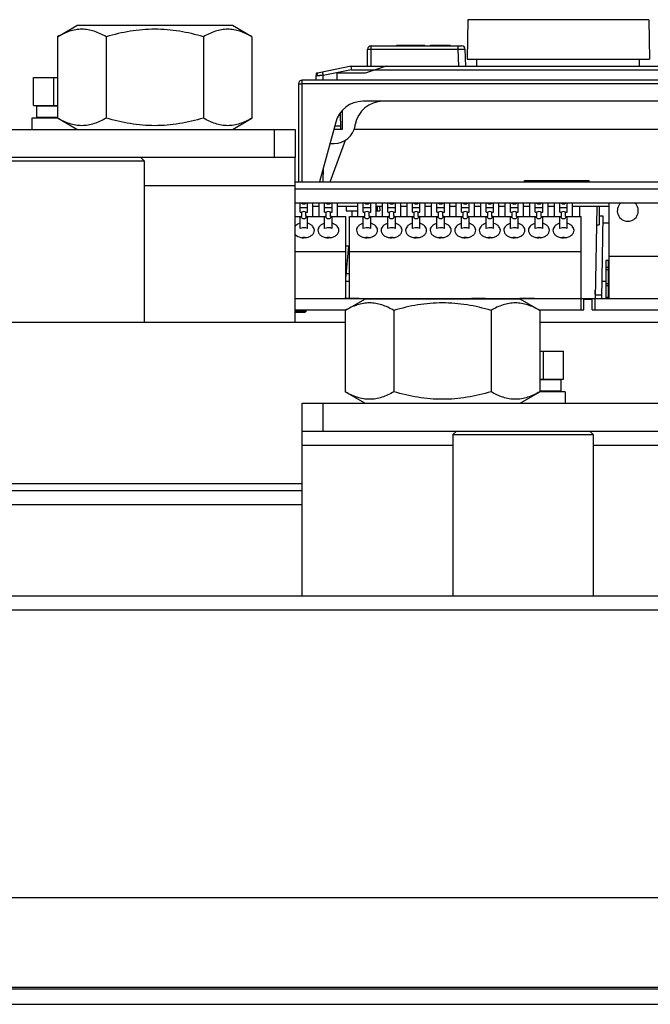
# Model space of a CAD drawing. Header units: millimetres. Extents: x 1117 to 38156, y -1945 to 7303.
# Tile 809 of 831: x 32528 to 32618, y 7054 to 7194. Entities that reach past the tile are written whole.
import ezdxf

# ---------------------------------------------------------------- set-up
doc = ezdxf.new("R2010")
doc.units = ezdxf.units.MM

msp = doc.modelspace()

# ---------------------------------------------------------------- linework, layer by layer
at = {"color": 7, "linetype": 'Continuous'}
for p, q in [((32592.318, 7194.097), (32592.22, 7188.464)), ((32618.122, 7194.097), (32592.318, 7194.097)), ((32618.122, 7194.097), (32618.22, 7188.464)), ((32533.864, 7191.664), (32536.635, 7193.264)), ((32558.805, 7193.264), (32536.635, 7193.264)), ((32561.576, 7191.664), (32558.805, 7193.264)), ((32533.864, 7191.664), (32533.864, 7180.064)), ((32540.792, 7191.664), (32540.792, 7180.064)), ((32554.648, 7191.664), (32554.648, 7180.064)), ((32561.576, 7191.664), (32561.576, 7180.064)), ((32578.019, 7187.464), (32578.061, 7189.873)), ((32578.061, 7189.873), (32590.966, 7189.873)), ((32578.561, 7190.364), (32591.466, 7190.364)), ((32578.57, 7187.464), (32578.57, 7190.364)), ((32582.241, 7190.364), (32582.241, 7190.464)), ((32582.241, 7190.464), (32586.22, 7190.464)), ((32583.241, 7190.364), (32583.241, 7190.464)), ((32583.32, 7190.364), (32583.32, 7190.464)), ((32584.12, 7190.364), (32584.12, 7190.464)), ((32586.22, 7190.364), (32586.22, 7190.464)), ((32587.02, 7190.364), (32587.02, 7190.464)), ((32587.02, 7190.464), (32589.82, 7190.464)), ((32589.82, 7190.364), (32589.82, 7190.464)), ((32590.966, 7189.873), (32590.966, 7190.364)), ((32591.048, 7187.464), (32590.966, 7189.873)), ((32592.048, 7187.464), (32591.966, 7189.881)), ((32592.048, 7187.464), (32591.966, 7189.881)), ((32592.22, 7188.464), (32618.22, 7188.464)), ((32593.62, 7187.464), (32593.637, 7188.464)), ((32616.82, 7187.464), (32616.803, 7188.464)), ((32570.941, 7186.464), (32570.833, 7186.464)), ((32575.72, 7187.464), (32571.132, 7186.546)), ((32575.77, 7186.973), (32571.732, 7186.165)), ((32573.72, 7185.464), (32573.727, 7186.464)), ((32577.72, 7186.464), (32573.727, 7186.464)), ((32575.72, 7187.464), (32634.72, 7187.464)), ((32575.77, 7186.973), (32634.671, 7186.973)), ((32580.72, 7187.464), (32577.72, 7186.464)), ((32530.447, 7181.864), (32530.447, 7185.864)), ((32530.447, 7185.864), (32533.864, 7185.864)), ((32533.333, 7181.864), (32533.333, 7185.864)), ((32568.72, 7170.964), (32568.72, 7185.464)), ((32641.72, 7185.464), (32568.72, 7185.464)), ((32570.72, 7185.464), (32570.732, 7186.14)), ((32570.737, 7186.438), (32570.735, 7186.329)), ((32571.72, 7185.464), (32571.732, 7186.165)), ((32568.22, 7184.964), (32568.22, 7170.964)), ((32641.72, 7184.973), (32568.72, 7184.973)), ((32633.069, 7182.464), (32577.371, 7182.464)), ((32530.447, 7181.864), (32533.864, 7181.864)), ((32530.87, 7181.764), (32530.87, 7180.164)), ((32533.864, 7181.764), (32530.87, 7181.764)), ((32533.22, 7181.764), (32533.22, 7181.864)), ((32574.22, 7178.464), (32574.178, 7180.854)), ((32574.42, 7181.159), (32574.42, 7178.464)), ((32530.22, 7180.064), (32530.22, 7178.464)), ((32533.864, 7180.064), (32530.22, 7180.064)), ((32533.864, 7180.164), (32530.87, 7180.164)), ((32533.22, 7180.064), (32533.22, 7180.164)), ((32536.635, 7178.464), (32533.864, 7180.064)), ((32558.805, 7178.464), (32561.576, 7180.064)), ((32573.507, 7179.499), (32571.22, 7170.964)), ((32477.72, 7178.464), (32567.72, 7178.464)), ((32564.72, 7178.464), (32564.72, 7174.464)), ((32567.72, 7178.464), (32567.72, 7174.464)), ((32574.42, 7178.464), (32573.23, 7178.464)), ((32573.364, 7178.964), (32574.211, 7178.964)), ((32634.326, 7178.464), (32576.114, 7178.464)), ((32576.257, 7178.943), (32576.295, 7179.158)), ((32572.72, 7170.964), (32574.897, 7176.946)), ((32572.694, 7176.464), (32573.303, 7176.464)), ((32567.72, 7174.464), (32477.72, 7174.464)), ((32526.22, 7173.964), (32546.22, 7173.964)), ((32545.72, 7174.464), (32546.22, 7173.964)), ((32546.22, 7173.964), (32546.22, 7150.964)), ((32567.72, 7150.964), (32567.72, 7174.464)), ((32571.742, 7170.964), (32571.779, 7173.049)), ((32600.42, 7170.964), (32600.42, 7171.164)), ((32600.42, 7171.164), (32609.639, 7171.164)), ((32600.472, 7170.964), (32600.472, 7171.164)), ((32600.576, 7170.964), (32600.576, 7171.164)), ((32600.785, 7170.964), (32600.785, 7171.164)), ((32600.993, 7170.964), (32600.993, 7171.164)), ((32601.253, 7170.964), (32601.253, 7171.164)), ((32601.67, 7170.964), (32601.67, 7171.164)), ((32601.93, 7170.964), (32601.93, 7171.164)), ((32602.139, 7170.964), (32602.139, 7171.164)), ((32602.22, 7170.964), (32602.22, 7171.164)), ((32605.22, 7170.964), (32605.22, 7171.164)), ((32608.22, 7170.964), (32608.22, 7171.164)), ((32609.17, 7170.964), (32609.17, 7171.164)), ((32609.639, 7170.964), (32609.639, 7171.164)), ((32546.22, 7170.464), (32567.72, 7170.464)), ((32567.72, 7170.964), (32653.72, 7170.964)), ((32567.72, 7169.981), (32653.627, 7169.981)), ((32647.282, 7167.964), (32567.72, 7167.964)), ((32568.43, 7166.65), (32568.43, 7167.941)), ((32568.67, 7167.941), (32568.43, 7167.941)), ((32569.511, 7167.295), (32568.43, 7167.295)), ((32568.67, 7167.941), (32568.67, 7167.964)), ((32569.27, 7167.941), (32569.27, 7167.964)), ((32569.511, 7167.941), (32569.27, 7167.941)), ((32569.511, 7166.65), (32569.511, 7167.941)), ((32570.27, 7166.064), (32570.27, 7167.964)), ((32571.17, 7167.464), (32570.27, 7167.464)), ((32571.17, 7166.064), (32571.17, 7167.964)), ((32571.93, 7166.65), (32571.93, 7167.941)), ((32572.17, 7167.941), (32571.93, 7167.941)), ((32573.011, 7167.295), (32571.93, 7167.295)), ((32572.17, 7167.941), (32572.17, 7167.964)), ((32572.77, 7167.941), (32572.77, 7167.964)), ((32573.011, 7167.941), (32572.77, 7167.941)), ((32573.011, 7166.65), (32573.011, 7167.941)), ((32573.77, 7166.064), (32573.77, 7167.964)), ((32576.67, 7167.464), (32573.77, 7167.464)), ((32575.02, 7167.464), (32575.02, 7166.864)), ((32575.02, 7166.864), (32576.67, 7166.864)), ((32575.807, 7166.864), (32575.793, 7166.064)), ((32576.67, 7166.064), (32576.67, 7167.964)), ((32577.43, 7166.65), (32577.43, 7167.941)), ((32577.67, 7167.941), (32577.43, 7167.941)), ((32578.511, 7167.295), (32577.43, 7167.295)), ((32577.67, 7167.941), (32577.67, 7167.964)), ((32578.27, 7167.941), (32578.27, 7167.964)), ((32578.511, 7167.941), (32578.27, 7167.941)), ((32578.511, 7166.65), (32578.511, 7167.941)), ((32579.27, 7166.064), (32579.27, 7167.964)), ((32580.17, 7167.464), (32579.27, 7167.464)), ((32579.27, 7166.864), (32579.79, 7166.864)), ((32579.42, 7167.464), (32579.42, 7166.864)), ((32579.756, 7167.464), (32579.79, 7166.864)), ((32580.17, 7166.064), (32580.17, 7167.964)), ((32580.93, 7166.65), (32580.93, 7167.941)), ((32581.17, 7167.941), (32580.93, 7167.941)), ((32582.011, 7167.295), (32580.93, 7167.295)), ((32581.17, 7167.941), (32581.17, 7167.964)), ((32581.77, 7167.941), (32581.77, 7167.964)), ((32582.011, 7167.941), (32581.77, 7167.941)), ((32582.011, 7166.65), (32582.011, 7167.941)), ((32582.77, 7166.064), (32582.77, 7167.964)), ((32583.67, 7167.464), (32582.77, 7167.464)), ((32583.67, 7166.064), (32583.67, 7167.964)), ((32584.43, 7166.65), (32584.43, 7167.941)), ((32584.67, 7167.941), (32584.43, 7167.941)), ((32585.511, 7167.295), (32584.43, 7167.295)), ((32584.67, 7167.941), (32584.67, 7167.964)), ((32585.27, 7167.941), (32585.27, 7167.964)), ((32585.511, 7167.941), (32585.27, 7167.941)), ((32585.511, 7166.65), (32585.511, 7167.941)), ((32586.27, 7166.064), (32586.27, 7167.964)), ((32587.17, 7167.464), (32586.27, 7167.464)), ((32587.17, 7166.064), (32587.17, 7167.964)), ((32587.93, 7166.65), (32587.93, 7167.941)), ((32588.17, 7167.941), (32587.93, 7167.941)), ((32589.011, 7167.295), (32587.93, 7167.295)), ((32588.17, 7167.941), (32588.17, 7167.964)), ((32588.77, 7167.941), (32588.77, 7167.964)), ((32589.011, 7167.941), (32588.77, 7167.941)), ((32589.011, 7166.65), (32589.011, 7167.941)), ((32589.77, 7166.064), (32589.77, 7167.964)), ((32590.67, 7167.464), (32589.77, 7167.464)), ((32590.67, 7166.064), (32590.67, 7167.964)), ((32591.43, 7166.65), (32591.43, 7167.941)), ((32591.67, 7167.941), (32591.43, 7167.941)), ((32592.511, 7167.295), (32591.43, 7167.295)), ((32591.67, 7167.941), (32591.67, 7167.964)), ((32592.27, 7167.941), (32592.27, 7167.964)), ((32592.511, 7167.941), (32592.27, 7167.941)), ((32592.511, 7166.65), (32592.511, 7167.941)), ((32593.27, 7166.064), (32593.27, 7167.964)), ((32594.17, 7167.464), (32593.27, 7167.464)), ((32594.17, 7166.064), (32594.17, 7167.964)), ((32594.93, 7166.65), (32594.93, 7167.941)), ((32595.17, 7167.941), (32594.93, 7167.941)), ((32596.011, 7167.295), (32594.93, 7167.295)), ((32595.17, 7167.941), (32595.17, 7167.964)), ((32595.77, 7167.941), (32595.77, 7167.964)), ((32596.011, 7167.941), (32595.77, 7167.941)), ((32596.011, 7166.65), (32596.011, 7167.941)), ((32596.77, 7166.064), (32596.77, 7167.964)), ((32597.67, 7167.464), (32596.77, 7167.464)), ((32597.67, 7166.064), (32597.67, 7167.964)), ((32598.43, 7166.65), (32598.43, 7167.941)), ((32598.67, 7167.941), (32598.43, 7167.941)), ((32599.511, 7167.295), (32598.43, 7167.295)), ((32598.67, 7167.941), (32598.67, 7167.964)), ((32599.27, 7167.941), (32599.27, 7167.964)), ((32599.511, 7167.941), (32599.27, 7167.941)), ((32599.511, 7166.65), (32599.511, 7167.941)), ((32600.27, 7166.064), (32600.27, 7167.964)), ((32601.17, 7167.464), (32600.27, 7167.464)), ((32601.17, 7166.064), (32601.17, 7167.964)), ((32601.93, 7166.65), (32601.93, 7167.941)), ((32602.17, 7167.941), (32601.93, 7167.941)), ((32603.011, 7167.295), (32601.93, 7167.295)), ((32602.17, 7167.941), (32602.17, 7167.964)), ((32602.77, 7167.941), (32602.77, 7167.964)), ((32603.011, 7167.941), (32602.77, 7167.941)), ((32603.011, 7166.65), (32603.011, 7167.941)), ((32603.77, 7166.064), (32603.77, 7167.964)), ((32604.67, 7167.464), (32603.77, 7167.464)), ((32604.67, 7166.064), (32604.67, 7167.964)), ((32605.43, 7166.65), (32605.43, 7167.941)), ((32605.67, 7167.941), (32605.43, 7167.941)), ((32606.511, 7167.295), (32605.43, 7167.295)), ((32605.67, 7167.941), (32605.67, 7167.964)), ((32606.27, 7167.941), (32606.27, 7167.964)), ((32606.511, 7167.941), (32606.27, 7167.941)), ((32606.511, 7166.65), (32606.511, 7167.941)), ((32607.27, 7166.064), (32607.27, 7167.964)), ((32612.47, 7167.464), (32607.27, 7167.464)), ((32608.241, 7167.464), (32608.266, 7166.064)), ((32610.699, 7167.464), (32610.47, 7154.364)), ((32611.07, 7167.464), (32611.07, 7164.864)), ((32612.47, 7154.364), (32612.47, 7167.964)), ((32567.72, 7166.064), (32568.506, 7166.064)), ((32568.43, 7166.65), (32568.67, 7166.65)), ((32568.43, 7164.36), (32568.43, 7166.064)), ((32568.67, 7166.064), (32568.523, 7166.064)), ((32568.67, 7166.064), (32568.67, 7166.65)), ((32569.27, 7166.064), (32569.27, 7166.65)), ((32569.27, 7166.65), (32569.511, 7166.65)), ((32569.417, 7166.064), (32569.27, 7166.064)), ((32569.434, 7166.064), (32572.006, 7166.064)), ((32569.511, 7164.36), (32569.511, 7166.064)), ((32571.93, 7166.65), (32572.17, 7166.65)), ((32571.93, 7164.36), (32571.93, 7166.064)), ((32572.17, 7166.064), (32572.023, 7166.064)), ((32572.17, 7166.064), (32572.17, 7166.65)), ((32572.77, 7166.064), (32572.77, 7166.65)), ((32572.77, 7166.65), (32573.011, 7166.65)), ((32572.917, 7166.064), (32572.77, 7166.064)), ((32572.934, 7166.064), (32574.97, 7166.064)), ((32573.011, 7164.36), (32573.011, 7166.064)), ((32574.97, 7154.364), (32574.97, 7166.064)), ((32575.47, 7154.364), (32575.47, 7166.064)), ((32575.47, 7166.064), (32577.67, 7166.064)), ((32577.43, 7166.65), (32577.67, 7166.65)), ((32577.43, 7164.36), (32577.43, 7166.064)), ((32577.67, 7166.064), (32577.67, 7166.65)), ((32578.27, 7166.064), (32578.27, 7166.65)), ((32578.27, 7166.65), (32578.511, 7166.65)), ((32578.417, 7166.064), (32578.27, 7166.064)), ((32578.434, 7166.064), (32581.17, 7166.064)), ((32578.511, 7164.36), (32578.511, 7166.064)), ((32580.93, 7166.65), (32581.17, 7166.65)), ((32580.93, 7164.36), (32580.93, 7166.064)), ((32581.17, 7166.064), (32581.17, 7166.65)), ((32581.77, 7166.064), (32581.77, 7166.65)), ((32581.77, 7166.65), (32582.011, 7166.65)), ((32581.917, 7166.064), (32581.77, 7166.064)), ((32581.934, 7166.064), (32584.67, 7166.064)), ((32582.011, 7164.36), (32582.011, 7166.064)), ((32584.43, 7166.65), (32584.67, 7166.65)), ((32584.43, 7164.36), (32584.43, 7166.064)), ((32584.67, 7166.064), (32584.67, 7166.65)), ((32585.27, 7166.064), (32585.27, 7166.65)), ((32585.27, 7166.65), (32585.511, 7166.65)), ((32585.417, 7166.064), (32585.27, 7166.064)), ((32585.434, 7166.064), (32588.17, 7166.064)), ((32585.511, 7164.36), (32585.511, 7166.064)), ((32587.93, 7166.65), (32588.17, 7166.65)), ((32587.93, 7164.36), (32587.93, 7166.064)), ((32588.17, 7166.064), (32588.17, 7166.65)), ((32588.77, 7166.064), (32588.77, 7166.65)), ((32588.77, 7166.65), (32589.011, 7166.65)), ((32588.917, 7166.064), (32588.77, 7166.064)), ((32588.934, 7166.064), (32591.67, 7166.064)), ((32589.011, 7164.36), (32589.011, 7166.064)), ((32591.43, 7166.65), (32591.67, 7166.65)), ((32591.43, 7164.36), (32591.43, 7166.064)), ((32591.67, 7166.064), (32591.67, 7166.65)), ((32592.27, 7166.064), (32592.27, 7166.65)), ((32592.27, 7166.65), (32592.511, 7166.65)), ((32592.417, 7166.064), (32592.27, 7166.064)), ((32592.434, 7166.064), (32595.17, 7166.064)), ((32592.511, 7164.36), (32592.511, 7166.064)), ((32594.93, 7166.65), (32595.17, 7166.65)), ((32594.93, 7164.36), (32594.93, 7166.064)), ((32595.17, 7166.064), (32595.17, 7166.65)), ((32595.77, 7166.064), (32595.77, 7166.65)), ((32595.77, 7166.65), (32596.011, 7166.65)), ((32595.917, 7166.064), (32595.77, 7166.064)), ((32595.934, 7166.064), (32598.67, 7166.064)), ((32596.011, 7164.36), (32596.011, 7166.064)), ((32598.43, 7166.65), (32598.67, 7166.65)), ((32598.43, 7164.36), (32598.43, 7166.064)), ((32598.67, 7166.064), (32598.67, 7166.65)), ((32599.27, 7166.064), (32599.27, 7166.65)), ((32599.27, 7166.65), (32599.511, 7166.65)), ((32599.27, 7166.064), (32602.17, 7166.064)), ((32599.511, 7164.36), (32599.511, 7166.064)), ((32601.93, 7166.65), (32602.17, 7166.65)), ((32601.93, 7164.36), (32601.93, 7166.064)), ((32602.17, 7166.064), (32602.17, 7166.65)), ((32602.77, 7166.064), (32602.77, 7166.65)), ((32602.77, 7166.65), (32603.011, 7166.65)), ((32602.77, 7166.064), (32605.67, 7166.064)), ((32603.011, 7164.36), (32603.011, 7166.064)), ((32605.43, 7166.65), (32605.67, 7166.65)), ((32605.43, 7164.36), (32605.43, 7166.064)), ((32605.67, 7166.064), (32605.67, 7166.65)), ((32606.27, 7166.064), (32606.27, 7166.65)), ((32606.27, 7166.65), (32606.511, 7166.65)), ((32606.27, 7166.064), (32608.47, 7166.064)), ((32606.511, 7164.36), (32606.511, 7166.064)), ((32608.47, 7152.764), (32608.47, 7166.064)), ((32611.633, 7166.106), (32611.07, 7166.106)), ((32611.428, 7154.364), (32611.633, 7166.106)), ((32610.653, 7164.864), (32611.07, 7164.864)), ((32611.616, 7165.136), (32612.47, 7165.136)), ((32574.97, 7157.221), (32575.376, 7161.864)), ((32574.97, 7161.864), (32575.47, 7161.864)), ((32567.72, 7161.064), (32574.97, 7161.064)), ((32575.47, 7161.064), (32608.47, 7161.064)), ((32627.97, 7160.364), (32612.47, 7160.364)), ((32612.02, 7159.764), (32612.02, 7154.364)), ((32612.47, 7159.764), (32612.02, 7159.764)), ((32612.45, 7158.764), (32612.02, 7158.764)), ((32612.45, 7158.464), (32612.02, 7158.464)), ((32612.37, 7154.464), (32612.37, 7159.764)), ((32612.45, 7159.464), (32612.45, 7154.464)), ((32612.47, 7159.464), (32612.45, 7159.464)), ((32575.47, 7157.864), (32575.026, 7157.864)), ((32575.47, 7156.764), (32574.97, 7156.764)), ((32612.02, 7156.764), (32611.47, 7156.764)), ((32612.45, 7156.464), (32612.02, 7156.464)), ((32612.45, 7156.164), (32612.02, 7156.164)), ((32567.72, 7154.364), (32652.22, 7154.364)), ((32567.72, 7154.364), (32649.976, 7154.364)), ((32572.83, 7154.364), (32572.983, 7154.364)), ((32572.83, 7154.364), (32572.983, 7154.364)), ((32572.906, 7154.364), (32603.706, 7154.364)), ((32573.41, 7154.364), (32576.113, 7154.364)), ((32573.511, 7154.364), (32576.011, 7154.364)), ((32573.735, 7154.364), (32573.888, 7154.364)), ((32573.735, 7154.364), (32573.888, 7154.364)), ((32576.861, 7154.364), (32574.761, 7154.364)), ((32576.861, 7154.364), (32574.761, 7154.364)), ((32574.864, 7152.664), (32577.635, 7154.264)), ((32575.51, 7154.364), (32578.213, 7154.364)), ((32575.611, 7154.364), (32578.111, 7154.364)), ((32599.805, 7154.264), (32577.635, 7154.264)), ((32577.735, 7154.364), (32577.888, 7154.364)), ((32577.735, 7154.364), (32577.888, 7154.364)), ((32578.69, 7154.364), (32578.843, 7154.364)), ((32578.69, 7154.364), (32578.843, 7154.364)), ((32580.065, 7154.364), (32580.218, 7154.364)), ((32580.065, 7154.364), (32580.218, 7154.364)), ((32581.77, 7154.364), (32583.763, 7154.364)), ((32581.871, 7154.364), (32583.66, 7154.364)), ((32583.155, 7154.364), (32585.148, 7154.364)), ((32583.256, 7154.364), (32585.045, 7154.364)), ((32584.54, 7154.364), (32586.533, 7154.364)), ((32584.641, 7154.364), (32586.43, 7154.364)), ((32585.925, 7154.364), (32587.918, 7154.364)), ((32586.026, 7154.364), (32587.815, 7154.364)), ((32587.31, 7154.364), (32589.303, 7154.364)), ((32587.411, 7154.364), (32589.2, 7154.364)), ((32588.695, 7154.364), (32590.688, 7154.364)), ((32588.796, 7154.364), (32590.585, 7154.364)), ((32590.08, 7154.364), (32592.073, 7154.364)), ((32590.181, 7154.364), (32591.97, 7154.364)), ((32591.465, 7154.364), (32593.458, 7154.364)), ((32591.566, 7154.364), (32593.355, 7154.364)), ((32594.843, 7154.364), (32592.85, 7154.364)), ((32594.741, 7154.364), (32592.951, 7154.364)), ((32596.395, 7154.364), (32596.548, 7154.364)), ((32596.395, 7154.364), (32596.548, 7154.364)), ((32597.77, 7154.364), (32597.923, 7154.364)), ((32597.77, 7154.364), (32597.923, 7154.364)), ((32598.4, 7154.364), (32601.103, 7154.364)), ((32598.501, 7154.364), (32601.001, 7154.364)), ((32598.725, 7154.364), (32598.878, 7154.364)), ((32598.725, 7154.364), (32598.878, 7154.364)), ((32601.851, 7154.364), (32599.751, 7154.364)), ((32601.851, 7154.364), (32599.751, 7154.364)), ((32602.576, 7152.664), (32599.805, 7154.264)), ((32600.5, 7154.364), (32603.203, 7154.364)), ((32600.601, 7154.364), (32603.101, 7154.364)), ((32602.725, 7154.364), (32602.878, 7154.364)), ((32602.725, 7154.364), (32602.878, 7154.364)), ((32603.63, 7154.364), (32603.783, 7154.364)), ((32603.63, 7154.364), (32603.783, 7154.364)), ((32605.157, 7154.364), (32605.284, 7154.364)), ((32608.87, 7152.764), (32608.87, 7154.264)), ((32608.87, 7154.264), (32610.07, 7154.264)), ((32609.407, 7154.364), (32609.534, 7154.364)), ((32610.07, 7152.764), (32610.07, 7154.264)), ((32610.47, 7152.764), (32610.47, 7154.364)), ((32610.512, 7154.364), (32610.491, 7155.564)), ((32611.436, 7154.82), (32610.504, 7154.82)), ((32612.02, 7154.464), (32612.47, 7154.464)), ((32613.142, 7154.364), (32613.294, 7154.364)), ((32613.142, 7154.364), (32613.294, 7154.364)), ((32613.218, 7154.364), (32628.218, 7154.364)), ((32614.616, 7154.364), (32616.82, 7154.364)), ((32614.616, 7154.364), (32616.82, 7154.364)), ((32614.718, 7154.364), (32616.718, 7154.364)), ((32614.718, 7154.364), (32616.718, 7154.364)), ((32618.142, 7154.364), (32618.294, 7154.364)), ((32618.142, 7154.364), (32618.294, 7154.364)), ((32567.72, 7152.764), (32575.037, 7152.764)), ((32569.002, 7152.564), (32569.256, 7152.564)), ((32569.002, 7152.564), (32569.256, 7152.564)), ((32569.002, 7152.564), (32569.256, 7152.564)), ((32569.002, 7152.564), (32569.256, 7152.564)), ((32569.103, 7152.564), (32569.357, 7152.564)), ((32569.103, 7152.564), (32569.357, 7152.564)), ((32569.103, 7152.564), (32569.357, 7152.564)), ((32569.103, 7152.564), (32569.357, 7152.564)), ((32574.864, 7152.664), (32574.864, 7141.064)), ((32581.792, 7152.664), (32581.792, 7141.064)), ((32595.648, 7152.664), (32595.648, 7141.064)), ((32602.403, 7152.764), (32608.87, 7152.764)), ((32602.576, 7152.664), (32602.576, 7141.064)), ((32610.07, 7152.764), (32625.037, 7152.764)), ((32409.576, 7150.964), (32574.864, 7150.964)), ((32602.576, 7150.964), (32624.864, 7150.964)), ((32602.576, 7146.864), (32605.994, 7146.864)), ((32603.107, 7142.864), (32603.107, 7146.864)), ((32605.994, 7142.864), (32605.994, 7146.864)), ((32602.576, 7142.864), (32605.994, 7142.864)), ((32605.57, 7142.764), (32602.576, 7142.764)), ((32603.22, 7142.764), (32603.22, 7142.864)), ((32605.57, 7142.764), (32605.57, 7141.164)), ((32577.635, 7139.464), (32574.864, 7141.064)), ((32599.805, 7139.464), (32602.576, 7141.064)), ((32605.57, 7141.164), (32602.576, 7141.164)), ((32606.22, 7141.064), (32602.576, 7141.064)), ((32603.22, 7141.064), (32603.22, 7141.164)), ((32606.22, 7141.064), (32606.22, 7139.464)), ((32568.72, 7111.964), (32568.72, 7139.464)), ((32568.72, 7139.464), (32658.72, 7139.464)), ((32571.72, 7135.464), (32571.72, 7139.464)), ((32568.72, 7135.464), (32658.72, 7135.464)), ((32590.72, 7135.464), (32590.22, 7134.964)), ((32590.22, 7134.964), (32590.22, 7111.964)), ((32590.22, 7134.964), (32610.22, 7134.964)), ((32609.72, 7135.464), (32610.22, 7134.964)), ((32610.22, 7134.964), (32610.22, 7111.964)), ((32568.72, 7133.464), (32590.22, 7133.464)), ((32610.22, 7133.464), (32631.72, 7133.464)), ((32568.72, 7127.964), (32388.72, 7127.964)), ((32568.72, 7126.964), (32388.72, 7126.964)), ((32568.72, 7124.964), (32388.72, 7124.964)), ((32516.576, 7111.964), (32687.864, 7111.964)), ((32275.22, 7109.964), (32925.22, 7109.964)), ((32187.72, 7068.964), (33012.72, 7068.964)), ((33012.72, 7056.164), (32187.72, 7056.164)), ((32187.72, 7055.964), (33012.72, 7055.964)), ((32187.72, 7053.764), (33012.72, 7053.764))]:
    msp.add_line(p, q, dxfattribs=at)
for points, const_width in [([(32612.02, 7154.464), (32612.45, 7154.464)], 0.267), ([(32567.72, 7152.564), (32569.129, 7152.564)], 0.533), ([(32567.72, 7152.564), (32569.23, 7152.564)], 0.533)]:
    msp.add_lwpolyline(points, dxfattribs=dict(at, const_width=const_width))
for centre, radius, start, end in [((32578.561, 7189.864), 0.5, 90, 179), ((32591.466, 7189.864), 0.5, 1.957, 90), ((32571.23, 7186.056), 0.5, 101.30993, 179), ((32450.328, 7161.883), 123.809, 11.3106, 11.45382), ((32465.535, 7176.111), 110.769, 5.62704, 5.88244), ((32568.72, 7184.964), 0.5, 90, 180), ((32577.371, 7178.464), 4, 90, 165), ((32580.234, 7178.464), 4, 90, 170), ((32573.303, 7179.464), 3, 270, 350), ((32568.97, 7165.134), 2.116, 263.95644, 276.1467), ((32572.47, 7165.134), 2.116, 263.95644, 276.1467), ((32577.97, 7165.134), 2.116, 263.95644, 276.1467), ((32581.47, 7165.134), 2.116, 263.95644, 276.1467), ((32584.97, 7165.134), 2.116, 263.95644, 276.1467), ((32588.47, 7165.134), 2.116, 263.95644, 276.1467), ((32591.97, 7165.134), 2.116, 263.95644, 276.1467), ((32595.47, 7165.134), 2.116, 263.95644, 276.1467), ((32598.97, 7165.134), 2.116, 263.95644, 276.1467), ((32602.47, 7165.134), 2.116, 263.95644, 276.1467), ((32605.97, 7165.134), 2.116, 263.95644, 276.1467)]:
    msp.add_arc(centre, radius, start, end, dxfattribs=at)
for centre, major_axis, start_param, end_param in [((32568.97, 7168.341), (0, 0.5), -3.7850938, -2.4980915), ((32572.47, 7168.341), (0, 0.5), -3.7850938, -2.4980915), ((32577.97, 7168.341), (0, 0.5), -3.7850938, -2.4980915), ((32581.47, 7168.341), (0, 0.5), -3.7850938, -2.4980915), ((32584.97, 7168.341), (0, 0.5), -3.7850938, -2.4980915), ((32588.47, 7168.341), (0, 0.5), -3.7850938, -2.4980915), ((32591.97, 7168.341), (0, 0.5), -3.7850938, -2.4980915), ((32595.47, 7168.341), (0, 0.5), -3.7850938, -2.4980915), ((32598.97, 7168.341), (0, 0.5), -3.7850938, -2.4980915), ((32602.47, 7168.341), (0, 0.5), -3.7850938, -2.4980915), ((32605.97, 7168.341), (0, 0.5), -3.7850938, -2.4980915), ((32615.14, 7166.864), (1.5, 0), 2.3153314, 7.1093675), ((32568.97, 7166.25), (0.5, 0), -2.76089, -0.3807026), ((32568.97, 7166.25), (0, 0.5), -0.6435011, 0.6435011), ((32572.47, 7166.25), (0.5, 0), -2.76089, -0.3807026), ((32572.47, 7166.25), (0, 0.5), -0.6435011, 0.6435011), ((32577.97, 7166.25), (0.5, 0), -2.76089, -0.3807026), ((32577.97, 7166.25), (0, 0.5), -0.6435011, 0.6435011), ((32581.47, 7166.25), (0.5, 0), -2.76089, -0.3807026), ((32581.47, 7166.25), (0, 0.5), -0.6435011, 0.6435011), ((32584.97, 7166.25), (0.5, 0), -2.76089, -0.3807026), ((32584.97, 7166.25), (0, 0.5), -0.6435011, 0.6435011), ((32588.47, 7166.25), (0.5, 0), -2.76089, -0.3807026), ((32588.47, 7166.25), (0, 0.5), -0.6435011, 0.6435011), ((32591.97, 7166.25), (0.5, 0), -2.76089, -0.3807026), ((32591.97, 7166.25), (0, 0.5), -0.6435011, 0.6435011), ((32595.47, 7166.25), (0.5, 0), -2.76089, -0.3807026), ((32595.47, 7166.25), (0, 0.5), -0.6435011, 0.6435011), ((32598.97, 7166.25), (0.5, 0), -2.76089, -0.3807026), ((32598.97, 7166.25), (0, 0.5), -0.6435011, 0.6435011), ((32602.47, 7166.25), (0.5, 0), -2.76089, -0.3807026), ((32602.47, 7166.25), (0, 0.5), -0.6435011, 0.6435011), ((32605.97, 7166.25), (0.5, 0), -2.76089, -0.3807026), ((32605.97, 7166.25), (0, 0.5), -0.6435011, 0.6435011)]:
    msp.add_ellipse(centre, major_axis=major_axis, ratio=1, start_param=start_param, end_param=end_param, dxfattribs=at)
for points, knots in [([(32540.792, 7191.664), (32540.248, 7191.978), (32539.404, 7192.385), (32538.216, 7192.684), (32537.328, 7192.761), (32536.44, 7192.684), (32535.251, 7192.385), (32534.407, 7191.978), (32533.864, 7191.664)], [0, 0, 0, 0, 0.2570745, 0.3797117, 0.5, 0.6202883, 0.7429256, 1, 1, 1, 1]), ([(32554.648, 7191.664), (32553.523, 7191.989), (32551.237, 7192.531), (32547.72, 7192.838), (32544.203, 7192.531), (32541.918, 7191.989), (32540.792, 7191.664)], [0, 0, 0, 0, 0.2500502, 0.5, 0.7499498, 1, 1, 1, 1]), ([(32561.576, 7191.664), (32561.033, 7191.978), (32560.189, 7192.385), (32559, 7192.684), (32558.112, 7192.761), (32557.224, 7192.684), (32556.036, 7192.385), (32555.192, 7191.978), (32554.648, 7191.664)], [0, 0, 0, 0, 0.2570745, 0.3797117, 0.5, 0.6202883, 0.7429256, 1, 1, 1, 1]), ([(32590.966, 7189.873), (32591.031, 7189.874), (32591.158, 7189.876), (32591.343, 7189.878), (32591.514, 7189.881), (32591.663, 7189.882), (32591.772, 7189.883), (32591.844, 7189.883), (32591.887, 7189.883), (32591.919, 7189.882), (32591.944, 7189.883), (32591.955, 7189.88), (32591.965, 7189.883), (32591.965, 7189.881)], [0, 0, 0, 0, 0.1949961, 0.3825868, 0.5553946, 0.7069147, 0.8312699, 0.8817177, 0.9236941, 0.9567747, 0.9806476, 0.9950982, 1, 1, 1, 1]), ([(32570.833, 7186.464), (32570.81, 7186.464), (32570.781, 7186.465), (32570.737, 7186.45), (32570.737, 7186.438)], [0, 0, 0, 0, 0.6736527, 1, 1, 1, 1]), ([(32571.671, 7186.469), (32571.666, 7186.494), (32571.656, 7186.535), (32571.648, 7186.597), (32571.634, 7186.621), (32571.638, 7186.647), (32571.634, 7186.647)], [0, 0, 0, 0, 0.4209072, 0.7373526, 0.9333805, 1, 1, 1, 1]), ([(32571.732, 7186.165), (32571.605, 7186.153), (32571.42, 7186.136), (32571.184, 7186.114), (32571.034, 7186.099), (32570.911, 7186.086), (32570.826, 7186.078), (32570.778, 7186.071), (32570.752, 7186.07), (32570.741, 7186.065), (32570.731, 7186.066), (32570.731, 7186.065)], [0, 0, 0, 0, 0.3813976, 0.5540018, 0.7055597, 0.8302621, 0.9230921, 0.9563798, 0.9804044, 0.9949854, 1, 1, 1, 1]), ([(32568.22, 7184.964), (32568.22, 7184.967), (32568.24, 7184.963), (32568.261, 7184.969), (32568.311, 7184.968), (32568.371, 7184.971), (32568.446, 7184.971), (32568.564, 7184.972), (32568.656, 7184.973), (32568.72, 7184.973)], [0, 0, 0, 0, 0.0195636, 0.076483, 0.1689871, 0.2932547, 0.4446905, 0.6175656, 1, 1, 1, 1]), ([(32540.792, 7180.064), (32540.248, 7179.75), (32539.404, 7179.343), (32538.216, 7179.043), (32537.328, 7178.967), (32536.44, 7179.043), (32535.251, 7179.343), (32534.407, 7179.75), (32533.864, 7180.064)], [0, 0, 0, 0, 0.2570745, 0.3797117, 0.5, 0.6202883, 0.7429256, 1, 1, 1, 1]), ([(32554.648, 7180.064), (32553.523, 7179.739), (32551.237, 7179.197), (32547.72, 7178.89), (32544.203, 7179.197), (32541.918, 7179.739), (32540.792, 7180.064)], [0, 0, 0, 0, 0.2500502, 0.5, 0.7499498, 1, 1, 1, 1]), ([(32561.576, 7180.064), (32561.033, 7179.75), (32560.189, 7179.343), (32559, 7179.043), (32558.112, 7178.967), (32557.224, 7179.043), (32556.036, 7179.343), (32555.192, 7179.75), (32554.648, 7180.064)], [0, 0, 0, 0, 0.2570745, 0.3797117, 0.5, 0.6202883, 0.7429256, 1, 1, 1, 1]), ([(32568.43, 7165.067), (32568.359, 7165.048), (32568.098, 7164.961), (32567.855, 7164.809), (32567.718, 7164.662)], [0, 0, 0, 0, 0.267824, 1, 1, 1, 1]), ([(32569.511, 7164.36), (32569.423, 7164.384), (32569.067, 7164.455), (32568.692, 7164.432), (32568.43, 7164.36)], [0, 0, 0, 0, 0.2489693, 1, 1, 1, 1]), ([(32569.197, 7163.029), (32569.367, 7163.048), (32569.693, 7163.124), (32570.11, 7163.355), (32570.397, 7163.681), (32570.47, 7163.951), (32570.47, 7164.078)], [0, 0, 0, 0, 0.2881002, 0.5528605, 0.7875022, 1, 1, 1, 1]), ([(32570.47, 7164.078), (32570.47, 7164.185), (32570.42, 7164.41), (32570.212, 7164.701), (32569.898, 7164.931), (32569.646, 7165.03), (32569.511, 7165.067)], [0, 0, 0, 0, 0.2180644, 0.4532849, 0.7143779, 1, 1, 1, 1]), ([(32571.93, 7165.067), (32571.794, 7165.03), (32571.542, 7164.931), (32571.228, 7164.701), (32571.02, 7164.41), (32570.97, 7164.185), (32570.97, 7164.078)], [0, 0, 0, 0, 0.2856221, 0.5467151, 0.7819356, 1, 1, 1, 1]), ([(32570.97, 7164.078), (32570.97, 7163.951), (32571.043, 7163.681), (32571.332, 7163.354), (32571.75, 7163.123), (32572.076, 7163.047), (32572.247, 7163.029)], [0, 0, 0, 0, 0.2124408, 0.4470851, 0.7118892, 1, 1, 1, 1]), ([(32573.011, 7164.36), (32572.923, 7164.384), (32572.567, 7164.455), (32572.192, 7164.432), (32571.93, 7164.36)], [0, 0, 0, 0, 0.2489693, 1, 1, 1, 1]), ([(32572.697, 7163.029), (32572.867, 7163.048), (32573.193, 7163.124), (32573.61, 7163.355), (32573.897, 7163.681), (32573.97, 7163.951), (32573.97, 7164.078)], [0, 0, 0, 0, 0.2881002, 0.5528605, 0.7875022, 1, 1, 1, 1]), ([(32573.97, 7164.078), (32573.97, 7164.185), (32573.92, 7164.41), (32573.712, 7164.701), (32573.398, 7164.931), (32573.146, 7165.03), (32573.011, 7165.067)], [0, 0, 0, 0, 0.2180644, 0.4532849, 0.7143779, 1, 1, 1, 1]), ([(32577.43, 7165.067), (32577.294, 7165.03), (32577.042, 7164.931), (32576.728, 7164.701), (32576.52, 7164.41), (32576.47, 7164.185), (32576.47, 7164.078)], [0, 0, 0, 0, 0.2856221, 0.5467151, 0.7819356, 1, 1, 1, 1]), ([(32576.47, 7164.078), (32576.47, 7163.951), (32576.543, 7163.681), (32576.832, 7163.354), (32577.25, 7163.123), (32577.576, 7163.047), (32577.747, 7163.029)], [0, 0, 0, 0, 0.2124408, 0.4470851, 0.7118892, 1, 1, 1, 1]), ([(32578.511, 7164.36), (32578.423, 7164.384), (32578.067, 7164.455), (32577.692, 7164.432), (32577.43, 7164.36)], [0, 0, 0, 0, 0.2489693, 1, 1, 1, 1]), ([(32578.197, 7163.029), (32578.367, 7163.048), (32578.693, 7163.124), (32579.11, 7163.355), (32579.397, 7163.681), (32579.47, 7163.951), (32579.47, 7164.078)], [0, 0, 0, 0, 0.2881002, 0.5528605, 0.7875022, 1, 1, 1, 1]), ([(32579.47, 7164.078), (32579.47, 7164.185), (32579.42, 7164.41), (32579.212, 7164.701), (32578.898, 7164.931), (32578.646, 7165.03), (32578.511, 7165.067)], [0, 0, 0, 0, 0.2180644, 0.4532849, 0.7143779, 1, 1, 1, 1]), ([(32580.93, 7165.067), (32580.794, 7165.03), (32580.542, 7164.931), (32580.228, 7164.701), (32580.02, 7164.41), (32579.97, 7164.185), (32579.97, 7164.078)], [0, 0, 0, 0, 0.2856221, 0.5467151, 0.7819356, 1, 1, 1, 1]), ([(32579.97, 7164.078), (32579.97, 7163.951), (32580.043, 7163.681), (32580.332, 7163.354), (32580.75, 7163.123), (32581.076, 7163.047), (32581.247, 7163.029)], [0, 0, 0, 0, 0.2124408, 0.4470851, 0.7118892, 1, 1, 1, 1]), ([(32582.011, 7164.36), (32581.923, 7164.384), (32581.567, 7164.455), (32581.192, 7164.432), (32580.93, 7164.36)], [0, 0, 0, 0, 0.2489693, 1, 1, 1, 1]), ([(32581.697, 7163.029), (32581.867, 7163.048), (32582.193, 7163.124), (32582.61, 7163.355), (32582.897, 7163.681), (32582.97, 7163.951), (32582.97, 7164.078)], [0, 0, 0, 0, 0.2881002, 0.5528605, 0.7875022, 1, 1, 1, 1]), ([(32582.97, 7164.078), (32582.97, 7164.185), (32582.92, 7164.41), (32582.712, 7164.701), (32582.398, 7164.931), (32582.146, 7165.03), (32582.011, 7165.067)], [0, 0, 0, 0, 0.2180644, 0.4532849, 0.7143779, 1, 1, 1, 1]), ([(32584.43, 7165.067), (32584.294, 7165.03), (32584.042, 7164.931), (32583.728, 7164.701), (32583.52, 7164.41), (32583.47, 7164.185), (32583.47, 7164.078)], [0, 0, 0, 0, 0.2856221, 0.5467151, 0.7819356, 1, 1, 1, 1]), ([(32583.47, 7164.078), (32583.47, 7163.951), (32583.543, 7163.681), (32583.832, 7163.354), (32584.25, 7163.123), (32584.576, 7163.047), (32584.747, 7163.029)], [0, 0, 0, 0, 0.2124408, 0.4470851, 0.7118892, 1, 1, 1, 1]), ([(32585.511, 7164.36), (32585.423, 7164.384), (32585.067, 7164.455), (32584.692, 7164.432), (32584.43, 7164.36)], [0, 0, 0, 0, 0.2489693, 1, 1, 1, 1]), ([(32585.197, 7163.029), (32585.367, 7163.048), (32585.693, 7163.124), (32586.11, 7163.355), (32586.397, 7163.681), (32586.47, 7163.951), (32586.47, 7164.078)], [0, 0, 0, 0, 0.2881002, 0.5528605, 0.7875022, 1, 1, 1, 1]), ([(32586.47, 7164.078), (32586.47, 7164.185), (32586.42, 7164.41), (32586.212, 7164.701), (32585.898, 7164.931), (32585.646, 7165.03), (32585.511, 7165.067)], [0, 0, 0, 0, 0.2180644, 0.4532849, 0.7143779, 1, 1, 1, 1]), ([(32587.93, 7165.067), (32587.794, 7165.03), (32587.542, 7164.931), (32587.228, 7164.701), (32587.02, 7164.41), (32586.97, 7164.185), (32586.97, 7164.078)], [0, 0, 0, 0, 0.2856221, 0.5467151, 0.7819356, 1, 1, 1, 1]), ([(32586.97, 7164.078), (32586.97, 7163.951), (32587.043, 7163.681), (32587.332, 7163.354), (32587.75, 7163.123), (32588.076, 7163.047), (32588.247, 7163.029)], [0, 0, 0, 0, 0.2124408, 0.4470851, 0.7118892, 1, 1, 1, 1]), ([(32589.011, 7164.36), (32588.923, 7164.384), (32588.567, 7164.455), (32588.192, 7164.432), (32587.93, 7164.36)], [0, 0, 0, 0, 0.2489693, 1, 1, 1, 1]), ([(32588.697, 7163.029), (32588.867, 7163.048), (32589.193, 7163.124), (32589.61, 7163.355), (32589.897, 7163.681), (32589.97, 7163.951), (32589.97, 7164.078)], [0, 0, 0, 0, 0.2881002, 0.5528605, 0.7875022, 1, 1, 1, 1]), ([(32589.97, 7164.078), (32589.97, 7164.185), (32589.92, 7164.41), (32589.712, 7164.701), (32589.398, 7164.931), (32589.146, 7165.03), (32589.011, 7165.067)], [0, 0, 0, 0, 0.2180644, 0.4532849, 0.7143779, 1, 1, 1, 1]), ([(32591.43, 7165.067), (32591.294, 7165.03), (32591.042, 7164.931), (32590.728, 7164.701), (32590.52, 7164.41), (32590.47, 7164.185), (32590.47, 7164.078)], [0, 0, 0, 0, 0.2856221, 0.5467151, 0.7819356, 1, 1, 1, 1]), ([(32590.47, 7164.078), (32590.47, 7163.951), (32590.543, 7163.681), (32590.832, 7163.354), (32591.25, 7163.123), (32591.576, 7163.047), (32591.747, 7163.029)], [0, 0, 0, 0, 0.2124408, 0.4470851, 0.7118892, 1, 1, 1, 1]), ([(32592.511, 7164.36), (32592.423, 7164.384), (32592.067, 7164.455), (32591.692, 7164.432), (32591.43, 7164.36)], [0, 0, 0, 0, 0.2489693, 1, 1, 1, 1]), ([(32592.197, 7163.029), (32592.367, 7163.048), (32592.693, 7163.124), (32593.11, 7163.355), (32593.397, 7163.681), (32593.47, 7163.951), (32593.47, 7164.078)], [0, 0, 0, 0, 0.2881002, 0.5528605, 0.7875022, 1, 1, 1, 1]), ([(32593.47, 7164.078), (32593.47, 7164.185), (32593.42, 7164.41), (32593.212, 7164.701), (32592.898, 7164.931), (32592.646, 7165.03), (32592.511, 7165.067)], [0, 0, 0, 0, 0.2180644, 0.4532849, 0.7143779, 1, 1, 1, 1]), ([(32594.93, 7165.067), (32594.794, 7165.03), (32594.542, 7164.931), (32594.228, 7164.701), (32594.02, 7164.41), (32593.97, 7164.185), (32593.97, 7164.078)], [0, 0, 0, 0, 0.2856221, 0.5467151, 0.7819356, 1, 1, 1, 1]), ([(32593.97, 7164.078), (32593.97, 7163.951), (32594.043, 7163.681), (32594.332, 7163.354), (32594.75, 7163.123), (32595.076, 7163.047), (32595.247, 7163.029)], [0, 0, 0, 0, 0.2124408, 0.4470851, 0.7118892, 1, 1, 1, 1]), ([(32596.011, 7164.36), (32595.923, 7164.384), (32595.567, 7164.455), (32595.192, 7164.432), (32594.93, 7164.36)], [0, 0, 0, 0, 0.2489693, 1, 1, 1, 1]), ([(32595.697, 7163.029), (32595.867, 7163.048), (32596.193, 7163.124), (32596.61, 7163.355), (32596.897, 7163.681), (32596.97, 7163.951), (32596.97, 7164.078)], [0, 0, 0, 0, 0.2881002, 0.5528605, 0.7875022, 1, 1, 1, 1]), ([(32596.97, 7164.078), (32596.97, 7164.185), (32596.92, 7164.41), (32596.712, 7164.701), (32596.398, 7164.931), (32596.146, 7165.03), (32596.011, 7165.067)], [0, 0, 0, 0, 0.2180644, 0.4532849, 0.7143779, 1, 1, 1, 1]), ([(32598.43, 7165.067), (32598.294, 7165.03), (32598.042, 7164.931), (32597.728, 7164.701), (32597.52, 7164.41), (32597.47, 7164.185), (32597.47, 7164.078)], [0, 0, 0, 0, 0.2856221, 0.5467151, 0.7819356, 1, 1, 1, 1]), ([(32597.47, 7164.078), (32597.47, 7163.951), (32597.543, 7163.681), (32597.832, 7163.354), (32598.25, 7163.123), (32598.576, 7163.047), (32598.747, 7163.029)], [0, 0, 0, 0, 0.2124408, 0.4470851, 0.7118892, 1, 1, 1, 1]), ([(32599.511, 7164.36), (32599.423, 7164.384), (32599.067, 7164.455), (32598.692, 7164.432), (32598.43, 7164.36)], [0, 0, 0, 0, 0.2489693, 1, 1, 1, 1]), ([(32599.197, 7163.029), (32599.367, 7163.048), (32599.693, 7163.124), (32600.11, 7163.355), (32600.397, 7163.681), (32600.47, 7163.951), (32600.47, 7164.078)], [0, 0, 0, 0, 0.2881002, 0.5528605, 0.7875022, 1, 1, 1, 1]), ([(32600.47, 7164.078), (32600.47, 7164.185), (32600.42, 7164.41), (32600.212, 7164.701), (32599.898, 7164.931), (32599.646, 7165.03), (32599.511, 7165.067)], [0, 0, 0, 0, 0.2180644, 0.4532849, 0.7143779, 1, 1, 1, 1]), ([(32601.93, 7165.067), (32601.794, 7165.03), (32601.542, 7164.931), (32601.228, 7164.701), (32601.02, 7164.41), (32600.97, 7164.185), (32600.97, 7164.078)], [0, 0, 0, 0, 0.2856221, 0.5467151, 0.7819356, 1, 1, 1, 1]), ([(32600.97, 7164.078), (32600.97, 7163.951), (32601.043, 7163.681), (32601.332, 7163.354), (32601.75, 7163.123), (32602.076, 7163.047), (32602.247, 7163.029)], [0, 0, 0, 0, 0.2124408, 0.4470851, 0.7118892, 1, 1, 1, 1]), ([(32603.011, 7164.36), (32602.923, 7164.384), (32602.567, 7164.455), (32602.192, 7164.432), (32601.93, 7164.36)], [0, 0, 0, 0, 0.2489693, 1, 1, 1, 1]), ([(32602.697, 7163.029), (32602.867, 7163.048), (32603.193, 7163.124), (32603.61, 7163.355), (32603.897, 7163.681), (32603.97, 7163.951), (32603.97, 7164.078)], [0, 0, 0, 0, 0.2881002, 0.5528605, 0.7875022, 1, 1, 1, 1]), ([(32603.97, 7164.078), (32603.97, 7164.185), (32603.92, 7164.41), (32603.712, 7164.701), (32603.398, 7164.931), (32603.146, 7165.03), (32603.011, 7165.067)], [0, 0, 0, 0, 0.2180644, 0.4532849, 0.7143779, 1, 1, 1, 1]), ([(32605.43, 7165.067), (32605.294, 7165.03), (32605.042, 7164.931), (32604.728, 7164.701), (32604.52, 7164.41), (32604.47, 7164.185), (32604.47, 7164.078)], [0, 0, 0, 0, 0.2856221, 0.5467151, 0.7819356, 1, 1, 1, 1]), ([(32604.47, 7164.078), (32604.47, 7163.951), (32604.543, 7163.681), (32604.832, 7163.354), (32605.25, 7163.123), (32605.576, 7163.047), (32605.747, 7163.029)], [0, 0, 0, 0, 0.2124408, 0.4470851, 0.7118892, 1, 1, 1, 1]), ([(32606.511, 7164.36), (32606.423, 7164.384), (32606.067, 7164.455), (32605.692, 7164.432), (32605.43, 7164.36)], [0, 0, 0, 0, 0.2489693, 1, 1, 1, 1]), ([(32606.197, 7163.029), (32606.367, 7163.048), (32606.693, 7163.124), (32607.11, 7163.355), (32607.397, 7163.681), (32607.47, 7163.951), (32607.47, 7164.078)], [0, 0, 0, 0, 0.2881002, 0.5528605, 0.7875022, 1, 1, 1, 1]), ([(32607.47, 7164.078), (32607.47, 7164.185), (32607.42, 7164.41), (32607.212, 7164.701), (32606.898, 7164.931), (32606.646, 7165.03), (32606.511, 7165.067)], [0, 0, 0, 0, 0.2180644, 0.4532849, 0.7143779, 1, 1, 1, 1]), ([(32567.712, 7163.5), (32567.772, 7163.435), (32568.065, 7163.183), (32568.453, 7163.06), (32568.747, 7163.029)], [0, 0, 0, 0, 0.22975, 1, 1, 1, 1]), ([(32568.746, 7163.037), (32568.811, 7163.083), (32568.971, 7163.144), (32569.131, 7163.082), (32569.196, 7163.035)], [0, 0, 0, 0, 0.5002015, 1, 1, 1, 1]), ([(32572.246, 7163.037), (32572.311, 7163.083), (32572.471, 7163.144), (32572.631, 7163.082), (32572.696, 7163.035)], [0, 0, 0, 0, 0.5002015, 1, 1, 1, 1]), ([(32577.746, 7163.037), (32577.811, 7163.083), (32577.971, 7163.144), (32578.131, 7163.082), (32578.196, 7163.035)], [0, 0, 0, 0, 0.5002015, 1, 1, 1, 1]), ([(32581.246, 7163.037), (32581.311, 7163.083), (32581.471, 7163.144), (32581.631, 7163.082), (32581.696, 7163.035)], [0, 0, 0, 0, 0.5002015, 1, 1, 1, 1]), ([(32584.746, 7163.037), (32584.811, 7163.083), (32584.971, 7163.144), (32585.131, 7163.082), (32585.196, 7163.035)], [0, 0, 0, 0, 0.5002015, 1, 1, 1, 1]), ([(32588.246, 7163.037), (32588.311, 7163.083), (32588.471, 7163.144), (32588.631, 7163.082), (32588.696, 7163.035)], [0, 0, 0, 0, 0.5002015, 1, 1, 1, 1]), ([(32591.746, 7163.037), (32591.811, 7163.083), (32591.971, 7163.144), (32592.131, 7163.082), (32592.196, 7163.035)], [0, 0, 0, 0, 0.5002015, 1, 1, 1, 1]), ([(32595.246, 7163.037), (32595.311, 7163.083), (32595.471, 7163.144), (32595.631, 7163.082), (32595.696, 7163.035)], [0, 0, 0, 0, 0.5002015, 1, 1, 1, 1]), ([(32598.746, 7163.037), (32598.811, 7163.083), (32598.971, 7163.144), (32599.131, 7163.082), (32599.196, 7163.035)], [0, 0, 0, 0, 0.5002015, 1, 1, 1, 1]), ([(32602.246, 7163.037), (32602.311, 7163.083), (32602.471, 7163.144), (32602.631, 7163.082), (32602.696, 7163.035)], [0, 0, 0, 0, 0.5002015, 1, 1, 1, 1]), ([(32605.746, 7163.037), (32605.811, 7163.083), (32605.971, 7163.144), (32606.131, 7163.082), (32606.196, 7163.035)], [0, 0, 0, 0, 0.5002015, 1, 1, 1, 1]), ([(32581.792, 7152.664), (32581.248, 7152.978), (32580.404, 7153.385), (32579.216, 7153.684), (32578.328, 7153.761), (32577.44, 7153.684), (32576.251, 7153.385), (32575.407, 7152.978), (32574.864, 7152.664)], [0, 0, 0, 0, 0.2570745, 0.3797117, 0.5, 0.6202883, 0.7429256, 1, 1, 1, 1]), ([(32595.648, 7152.664), (32594.523, 7152.989), (32592.237, 7153.531), (32588.72, 7153.838), (32585.203, 7153.531), (32582.918, 7152.989), (32581.792, 7152.664)], [0, 0, 0, 0, 0.2500502, 0.5, 0.7499498, 1, 1, 1, 1]), ([(32602.576, 7152.664), (32602.033, 7152.978), (32601.189, 7153.385), (32600, 7153.684), (32599.112, 7153.761), (32598.224, 7153.684), (32597.036, 7153.385), (32596.192, 7152.978), (32595.648, 7152.664)], [0, 0, 0, 0, 0.2570745, 0.3797117, 0.5, 0.6202883, 0.7429256, 1, 1, 1, 1]), ([(32581.792, 7141.064), (32581.248, 7140.75), (32580.404, 7140.343), (32579.216, 7140.043), (32578.328, 7139.967), (32577.44, 7140.043), (32576.251, 7140.343), (32575.407, 7140.75), (32574.864, 7141.064)], [0, 0, 0, 0, 0.2570745, 0.3797117, 0.5, 0.6202883, 0.7429256, 1, 1, 1, 1]), ([(32595.648, 7141.064), (32594.523, 7140.739), (32592.237, 7140.197), (32588.72, 7139.89), (32585.203, 7140.197), (32582.918, 7140.739), (32581.792, 7141.064)], [0, 0, 0, 0, 0.2500502, 0.5, 0.7499498, 1, 1, 1, 1]), ([(32602.576, 7141.064), (32602.033, 7140.75), (32601.189, 7140.343), (32600, 7140.043), (32599.112, 7139.967), (32598.224, 7140.043), (32597.036, 7140.343), (32596.192, 7140.75), (32595.648, 7141.064)], [0, 0, 0, 0, 0.2570745, 0.3797117, 0.5, 0.6202883, 0.7429256, 1, 1, 1, 1])]:
    msp.add_open_spline(points, degree=3, knots=knots, dxfattribs=at)
msp.add_open_spline([(32570.735, 7186.329), (32570.734, 7186.266), (32570.734, 7186.203), (32570.733, 7186.14)], degree=3, dxfattribs=at)

doc.saveas('drawing.dxf')
